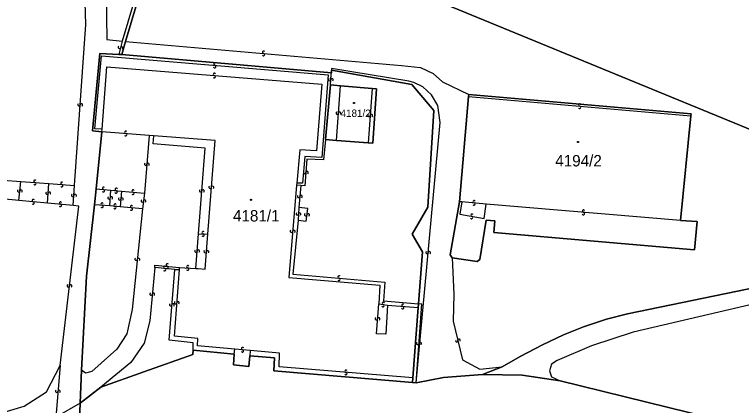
# Model space of a CAD drawing. Extents: x -598233 to -596890, y -1157848 to -1156431.
# Drawn here: x -597949 to -597840.5, y -1157368.6 to -1157310.3 of the extents above; entities that cross this region are included whole.
import ezdxf

# ---------------------------------------------------------------- set-up
doc = ezdxf.new("R2010")
doc.units = 0
for name, color, linetype in [('Level 1', 7, 'Continuous'), ('Level 13', 7, 'Continuous'), ('Level 3', 7, 'Continuous'), ('Level 4', 7, 'Continuous'), ('Level 5', 7, 'Continuous'), ('Level 60', 7, 'Continuous')]:
    doc.layers.add(name, color=color, linetype=linetype)

msp = doc.modelspace()

# ---------------------------------------------------------------- linework, layer by layer
at = {"layer": 'Level 1'}
for points in [[(-597926.42, -1157291.58), (-597927.24, -1157296.76), (-597932.44, -1157314.29)], [(-597926.42, -1157291.58), (-597776.35, -1157353.26)], [(-597932.44, -1157314.29), (-597933.01, -1157316.26)], [(-597933.44, -1157316.22), (-597936.28, -1157316.08), (-597937.35, -1157327.63), (-597935.96, -1157327.77)], [(-597933.01, -1157316.26), (-597933.44, -1157316.22)], [(-597933.01, -1157316.26), (-597901.71, -1157318.96)], [(-597901.71, -1157318.96), (-597901.72, -1157318.6)], [(-597901.72, -1157318.6), (-597889.72, -1157320.73), (-597886.43, -1157324.6), (-597887.34, -1157339.03), (-597889.68, -1157343.06), (-597888.12, -1157345.7), (-597888.73, -1157353.46)], [(-597902.62, -1157328.93), (-597901.87, -1157320.79)], [(-597901.87, -1157320.79), (-597900.35, -1157320.92)], [(-597900.35, -1157320.92), (-597895.63, -1157321.3)], [(-597895.63, -1157321.3), (-597894.97, -1157321.35), (-597895.55, -1157329.48), (-597896.22, -1157329.43)], [(-597881.24, -1157322.53), (-597882.61, -1157338.22)], [(-597881.21, -1157322.22), (-597881.24, -1157322.53)], [(-597848.07, -1157325.4), (-597848.04, -1157325.1), (-597881.21, -1157322.22)], [(-597849.61, -1157341.03), (-597848.07, -1157325.4)], [(-597935.96, -1157327.77), (-597936.83, -1157336.31)], [(-597900.97, -1157329.06), (-597902.62, -1157328.93)], [(-597896.22, -1157329.43), (-597900.97, -1157329.06)], [(-597936.83, -1157336.31), (-597937.1, -1157338.67)], [(-597937.1, -1157338.67), (-597938.28, -1157349.31), (-597939.03, -1157363.38)], [(-597882.61, -1157338.22), (-597883.98, -1157346.13), (-597883.7, -1157346.6)], [(-597883.7, -1157346.6), (-597879.97, -1157347.15), (-597879.57, -1157346.83), (-597878.64, -1157340.97), (-597877.33, -1157341.08), (-597877.47, -1157342.81), (-597847.51, -1157345.38), (-597847.14, -1157341.17), (-597849.61, -1157341.03)], [(-597876.22, -1157362.87), (-597873.55, -1157361.33), (-597870.19, -1157359.57), (-597867.07, -1157358.08), (-597864.1, -1157356.88), (-597860.64, -1157355.76), (-597857.5, -1157354.95), (-597837.95, -1157350.9), (-597832.96, -1157349.57), (-597830.88, -1157349.39), (-597828.79, -1157349.95), (-597797.85, -1157360.32)], [(-597888.79, -1157354.03), (-597889.58, -1157364.51)], [(-597888.73, -1157353.46), (-597888.79, -1157354.03)], [(-597922.35, -1157360.39), (-597922.39, -1157361.04), (-597929.7, -1157363.63), (-597936.15, -1157365.88)], [(-597916.21, -1157360.97), (-597922.35, -1157360.39)], [(-597913.9, -1157361.2), (-597914.06, -1157362.79), (-597916.32, -1157362.58), (-597916.21, -1157360.97)], [(-597889.62, -1157365.21), (-597910.29, -1157363.48), (-597910.19, -1157361.5), (-597913.9, -1157361.2)], [(-597876.22, -1157362.87), (-597879.17, -1157364)], [(-597939.03, -1157363.38), (-597939.23, -1157368.27)], [(-597889.58, -1157364.51), (-597889.62, -1157365.21)], [(-597889.05, -1157365.24), (-597885.01, -1157364.45), (-597879.17, -1157364)], [(-597867.55, -1157364.93), (-597873.23, -1157364.12), (-597879.17, -1157364)], [(-597808.11, -1157382.76), (-597838.2, -1157372.62), (-597845.13, -1157370.45), (-597867.55, -1157364.93)], [(-597936.15, -1157365.88), (-597939.23, -1157368.27)], [(-597889.62, -1157365.21), (-597889.05, -1157365.24)], [(-597939.23, -1157368.27), (-597939.33, -1157370.77)]]:
    msp.add_lwpolyline(points, dxfattribs=at)
at = {"layer": 'Level 13'}
for centre, start, end in [((-597933.37, -1157315.18), 112.7142, 345.3042), ((-597933.01, -1157315.28), 292.9287, 165.0267), ((-597911.82, -1157315.91), 32.379, 264.477), ((-597911.86, -1157316.27), 212.1645, 84.7545), ((-597919.1, -1157317.68), 32.5601, 264.6581), ((-597919.14, -1157318.04), 212.3456, 84.9356), ((-597919.18, -1157319.21), 32.7378, 264.8357), ((-597919.22, -1157319.57), 212.5233, 85.1133), ((-597901.98, -1157319.99), 122.2445, 354.3425), ((-597901.62, -1157320.03), 302.0301, 174.6201), ((-597939.39, -1157323.76), 123.3973, 355.4953), ((-597939.03, -1157323.78), 303.1828, 175.7728), ((-597864.64, -1157323.79), 32.4276, 264.5256), ((-597900.84, -1157324.97), 123.0171, 355.1151), ((-597900.48, -1157325), 302.8026, 175.3926), ((-597864.68, -1157324.15), 212.2131, 84.8031), ((-597896.11, -1157325.35), 123.0076, 355.5976), ((-597895.75, -1157325.38), 303.222, 175.32), ((-597932.41, -1157327.86), 32.7037, 265.2937), ((-597932.45, -1157328.22), 212.9182, 85.0162), ((-597929.44, -1157332.62), 122.3891, 354.9791), ((-597929.08, -1157332.66), 302.6036, 174.7016), ((-597905.71, -1157333.86), 122.8584, 355.4484), ((-597905.35, -1157333.89), 303.0729, 175.1709), ((-597945.96, -1157335.16), 33.2774, 265.3754), ((-597945.98, -1157335.52), 213.0629, 85.6529), ((-597941.94, -1157335.46), 33.0427, 265.1407), ((-597941.97, -1157335.82), 212.8282, 85.4182), ((-597948.39, -1157336.6), 121.5828, 353.6808), ((-597948.03, -1157336.64), 301.3684, 173.9584), ((-597944.16, -1157336.93), 123.0641, 355.1621), ((-597943.8, -1157336.96), 302.8496, 175.4396), ((-597935.72, -1157336.22), 32.6741, 264.7721), ((-597935.76, -1157336.58), 212.4596, 85.0496), ((-597933.86, -1157336.75), 211.412, 84.002), ((-597933.82, -1157336.39), 31.6265, 263.7245), ((-597931.32, -1157336.62), 32.3742, 264.4722), ((-597931.36, -1157336.98), 212.1597, 84.7497), ((-597921.24, -1157336.58), 122.8951, 354.9931), ((-597920.88, -1157336.62), 302.6807, 175.2707), ((-597919.82, -1157336.04), 122.9145, 355.0125), ((-597919.46, -1157336.08), 302.7, 175.29), ((-597946.2, -1157338.05), 32.3279, 264.9179), ((-597940.32, -1157337.26), 123.5459, 355.6439), ((-597939.96, -1157337.28), 303.3315, 175.9215), ((-597934.9, -1157337.65), 123.4612, 355.5592), ((-597934.54, -1157337.67), 303.2467, 175.8367), ((-597933.32, -1157337.8), 122.5162, 355.1062), ((-597932.96, -1157337.84), 302.7307, 174.8287), ((-597906.61, -1157337.42), 122.6669, 355.2569), ((-597906.25, -1157337.46), 302.8814, 174.9794), ((-597946.24, -1157338.41), 212.5423, 84.6403), ((-597942.18, -1157338.77), 212.0307, 84.1287), ((-597942.14, -1157338.41), 31.8163, 264.4063), ((-597935.94, -1157338.57), 33.1789, 265.7689), ((-597935.96, -1157338.93), 213.3934, 85.4913), ((-597934.04, -1157339.09), 211.5167, 83.6147), ((-597934, -1157338.73), 31.3023, 263.8923), ((-597931.54, -1157338.96), 31.8713, 264.4613), ((-597929.94, -1157338.1), 120.6041, 353.1941), ((-597929.58, -1157338.14), 300.8186, 172.9166), ((-597880.41, -1157338.22), 32.3169, 264.9069), ((-597880.45, -1157338.58), 212.5314, 84.6294), ((-597931.58, -1157339.32), 212.0858, 84.1838), ((-597906.81, -1157340.03), 122.9219, 355.5119), ((-597906.45, -1157340.06), 303.1363, 175.2343), ((-597905.54, -1157340.15), 120.9311, 353.0291), ((-597905.18, -1157340.19), 300.7167, 173.3067), ((-597880.73, -1157340.22), 27.8336, 259.9316), ((-597864.08, -1157339.62), 32.2883, 264.8783), ((-597864.12, -1157339.98), 212.5028, 84.6008), ((-597880.79, -1157340.58), 207.6192, 80.2092), ((-597920.86, -1157342.84), 34.8832, 266.9812), ((-597920.88, -1157343.2), 214.6687, 87.2587), ((-597907.68, -1157342.61), 122.3809, 354.9709), ((-597907.32, -1157342.65), 302.5953, 174.6933), ((-597921.93, -1157345.58), 123.3028, 355.4008), ((-597921.57, -1157345.6), 303.0883, 175.6783), ((-597920.56, -1157345.66), 123.1323, 355.2303), ((-597920.2, -1157345.69), 302.9179, 175.5079), ((-597887.44, -1157345.8), 122.0905, 354.1885), ((-597887.08, -1157345.84), 301.8761, 174.4661), ((-597930.86, -1157346.79), 121.191, 353.781), ((-597930.5, -1157346.83), 301.4054, 173.5034), ((-597926.21, -1157347.66), 31.8954, 263.9934), ((-597926.62, -1157348.37), 211.6241, 83.7221), ((-597926.58, -1157348.01), 31.4096, 263.9996), ((-597926.25, -1157348.02), 211.6809, 84.2709), ((-597923.15, -1157347.92), 33.4355, 265.5335), ((-597923.17, -1157348.28), 213.2211, 85.8111), ((-597900.56, -1157349.45), 32.4606, 264.5586), ((-597900.6, -1157349.81), 212.2462, 84.8362), ((-597941, -1157350.75), 120.6657, 352.7637), ((-597940.64, -1157350.79), 300.4512, 173.0412), ((-597928.64, -1157352), 121.9119, 354.5019), ((-597928.28, -1157352.04), 302.1263, 174.2243), ((-597925.7, -1157353.6), 122.9283, 355.0263), ((-597925.34, -1157353.64), 302.7139, 175.3039), ((-597924.96, -1157353.29), 123.1682, 355.2662), ((-597924.6, -1157353.32), 302.9538, 175.5438), ((-597894.02, -1157353.74), 208.1857, 80.7757), ((-597893.96, -1157353.38), 28.4001, 260.4981), ((-597891.04, -1157353.67), 32.829, 264.927), ((-597891.08, -1157354.03), 212.6145, 85.2045), ((-597895.01, -1157355.68), 122.7785, 354.8765), ((-597894.65, -1157355.72), 302.564, 175.154), ((-597888.82, -1157359.37), 123.3739, 355.4719), ((-597888.46, -1157359.39), 303.1595, 175.7495), ((-597883.02, -1157358.98), 140.8447, 13.4347), ((-597882.66, -1157358.9), 321.0592, 193.1572), ((-597914.96, -1157360.14), 31.9639, 264.5539), ((-597915, -1157360.5), 212.1783, 84.2763), ((-597899.53, -1157363.52), 32.4873, 265.0773), ((-597899.57, -1157363.88), 212.7018, 84.7998), ((-597942.71, -1157366.51), 122.4929, 355.0829), ((-597942.35, -1157366.55), 302.7074, 174.8054)]:
    msp.add_arc(centre, 0.184, start, end, dxfattribs=at)
at = {"layer": 'Level 3'}
for points in [[(-598014.85, -1157228.24), (-598001.64, -1157219.45), (-597955.62, -1157203.08), (-597952.32, -1157204.39), (-597942.13, -1157229.93), (-597940.81, -1157233.73), (-597970.4, -1157231.69), (-597976.66, -1157264.71), (-597955.99, -1157268.05), (-597943.77, -1157269.07), (-597927.36, -1157274.25), (-597926.1, -1157281.05), (-597926.35, -1157288.2), (-597927.71, -1157296.69), (-597932.93, -1157314.24)], [(-597940.04, -1157335.78), (-597938.37, -1157311.75), (-597938.7, -1157300.13)], [(-597935.44, -1157300.67), (-597935.22, -1157314.03), (-597932.93, -1157314.24)], [(-597932.93, -1157314.24), (-597933.44, -1157316.22)], [(-597932.44, -1157314.29), (-597891.24, -1157317.89), (-597888.43, -1157318.18), (-597886.51, -1157319.1), (-597885.14, -1157320.32), (-597881.21, -1157322.22)], [(-597935.93, -1157327.4), (-597937.03, -1157327.36), (-597936.04, -1157316.43), (-597902.19, -1157319.28), (-597903.17, -1157331.62), (-597905.66, -1157331.47), (-597906.04, -1157335.47), (-597906.87, -1157335.44)], [(-597935.93, -1157327.4), (-597935.23, -1157318.09), (-597903.16, -1157320.69), (-597903.94, -1157330.62), (-597906.44, -1157330.49), (-597906.87, -1157335.44)], [(-597889.05, -1157365.24), (-597885.46, -1157326.41), (-597885.83, -1157323.88), (-597886.77, -1157322.26), (-597888.06, -1157321.07), (-597889.41, -1157320.42), (-597890.17, -1157320.21), (-597901.72, -1157318.33), (-597901.72, -1157318.6)], [(-597901.87, -1157320.79), (-597901.73, -1157319.23), (-597901.71, -1157318.96)], [(-597900.97, -1157329.06), (-597900.35, -1157320.92)], [(-597895.63, -1157321.3), (-597896.22, -1157329.43)], [(-597881.24, -1157322.53), (-597848.07, -1157325.4)], [(-597935.96, -1157327.77), (-597935.93, -1157327.4)], [(-597928.9, -1157328.32), (-597935.96, -1157327.77)], [(-597928.9, -1157328.32), (-597929.62, -1157336.95)], [(-597928.22, -1157328.36), (-597928.9, -1157328.32)], [(-597921.56, -1157342.99), (-597920.56, -1157330.22), (-597928.34, -1157329.56), (-597928.22, -1157328.36)], [(-597920.18, -1157343.05), (-597919.09, -1157329.07), (-597928.22, -1157328.36)], [(-597902.62, -1157328.93), (-597902.9, -1157331.95), (-597905.38, -1157331.87), (-597905.68, -1157335.86), (-597906.3, -1157335.79)], [(-597950.69, -1157335), (-597948.06, -1157335.19)], [(-597948.35, -1157338.05), (-597948.06, -1157335.19)], [(-597948.06, -1157335.19), (-597943.87, -1157335.49)], [(-597944.09, -1157338.41), (-597943.87, -1157335.49)], [(-597943.87, -1157335.49), (-597940.04, -1157335.78)], [(-597906.92, -1157335.75), (-597908.07, -1157349.51), (-597894.47, -1157350.65), (-597894.65, -1157353.46)], [(-597906.87, -1157335.44), (-597906.92, -1157335.75)], [(-597906.3, -1157335.79), (-597906.92, -1157335.75)], [(-597940.24, -1157338.77), (-597940.04, -1157335.78)], [(-597936.83, -1157336.31), (-597934.64, -1157336.49)], [(-597934.8, -1157338.83), (-597934.64, -1157336.49)], [(-597934.64, -1157336.49), (-597933.05, -1157336.65)], [(-597933.05, -1157336.65), (-597933.24, -1157338.99)], [(-597933.05, -1157336.65), (-597929.62, -1157336.95)], [(-597906.3, -1157335.79), (-597906.56, -1157339.1)], [(-597948.35, -1157338.05), (-597950.93, -1157337.81)], [(-597929.62, -1157336.95), (-597929.89, -1157339.3)], [(-597944.09, -1157338.41), (-597948.35, -1157338.05)], [(-597940.24, -1157338.77), (-597944.09, -1157338.41)], [(-597942.22, -1157362.67), (-597939.42, -1157338.86), (-597940.24, -1157338.77)], [(-597934.8, -1157338.83), (-597937.1, -1157338.67)], [(-597933.24, -1157338.99), (-597934.8, -1157338.83)], [(-597929.89, -1157339.3), (-597933.24, -1157338.99)], [(-597882.26, -1157338.25), (-597882.61, -1157338.22)], [(-597882.26, -1157338.25), (-597882.57, -1157340.1), (-597878.94, -1157340.71), (-597878.6, -1157338.56)], [(-597878.6, -1157338.56), (-597882.26, -1157338.25)], [(-597849.61, -1157341.03), (-597878.6, -1157338.56)], [(-597929.89, -1157339.3), (-597931.46, -1157354.32), (-597932.23, -1157357.95), (-597933.72, -1157360.21), (-597937.49, -1157363.56), (-597938.44, -1157363.79), (-597939.03, -1157363.38)], [(-597906.56, -1157339.1), (-597906.7, -1157340.99)], [(-597906.7, -1157340.99), (-597905.46, -1157341.1), (-597905.25, -1157339.24), (-597906.56, -1157339.1)], [(-597906.7, -1157340.99), (-597907.45, -1157349.04), (-597893.72, -1157350.22), (-597893.93, -1157353.01), (-597888.73, -1157353.46)], [(-597921.93, -1157348.19), (-597921.56, -1157342.99)], [(-597921.93, -1157348.19), (-597921.58, -1157348.2), (-597920.57, -1157348.31), (-597920.18, -1157343.05)], [(-597921.56, -1157342.99), (-597920.18, -1157343.05)], [(-597883.7, -1157346.6), (-597883.44, -1157352.03), (-597883.55, -1157356.04), (-597882.14, -1157361.83), (-597879.58, -1157363.22), (-597876.22, -1157362.87)], [(-597928.09, -1157348.04), (-597928.05, -1157347.67), (-597924.4, -1157348.02)], [(-597928.09, -1157348.04), (-597928.82, -1157355.99), (-597929.66, -1157359.32), (-597931.66, -1157362.22), (-597936.15, -1157365.88)], [(-597925.11, -1157348.34), (-597928.09, -1157348.04)], [(-597922.35, -1157360.39), (-597922.33, -1157359.26), (-597925.93, -1157358.89), (-597925.11, -1157348.34)], [(-597916.13, -1157360.22), (-597921.68, -1157359.73), (-597921.67, -1157358.63), (-597925.14, -1157358.27), (-597924.41, -1157348.34)], [(-597925.11, -1157348.34), (-597924.41, -1157348.34)], [(-597924.41, -1157348.34), (-597924.4, -1157348.02)], [(-597924.4, -1157348.02), (-597921.93, -1157348.19)], [(-597714.3, -1157398.55), (-597713.34, -1157395.67), (-597713.73, -1157393.79), (-597715.23, -1157392.61), (-597830.97, -1157353.19), (-597833.29, -1157352.62), (-597835.57, -1157352.76), (-597856.68, -1157357.71), (-597862.88, -1157359.71), (-597868.02, -1157361.9), (-597868.88, -1157362.47), (-597869.18, -1157363.46), (-597868.86, -1157364.34), (-597867.55, -1157364.93)], [(-597893.32, -1157353.67), (-597893.61, -1157357.98), (-597895.01, -1157357.94), (-597894.65, -1157353.46)], [(-597894.65, -1157353.46), (-597893.32, -1157353.67)], [(-597893.32, -1157353.67), (-597888.79, -1157354.03)], [(-597889.05, -1157365.24), (-597888.23, -1157353.51), (-597888.73, -1157353.46)], [(-597916.21, -1157360.97), (-597916.13, -1157360.22)], [(-597913.82, -1157360.43), (-597916.13, -1157360.22)], [(-597913.82, -1157360.43), (-597913.9, -1157361.2)], [(-597889.58, -1157364.51), (-597909.53, -1157362.88), (-597909.44, -1157360.8), (-597913.82, -1157360.43)], [(-597974.97, -1157360.87), (-597971.57, -1157363.36), (-597968.81, -1157365.34), (-597965.91, -1157366.85), (-597962.86, -1157368.31), (-597959.84, -1157369.31), (-597957.89, -1157369.78), (-597952.62, -1157370.21), (-597947.58, -1157368.72), (-597944.22, -1157366.58), (-597942.22, -1157362.67)], [(-597942.22, -1157362.67), (-597942.85, -1157370.39)], [(-597939.23, -1157368.27), (-597942.85, -1157370.39)]]:
    msp.add_lwpolyline(points, dxfattribs=at)
at = {"layer": 'Level 5'}
for centre, radius in [((-597898.35, -1157323.48), 0.09), ((-597898.35, -1157323.48), 0.0521), ((-597864.92, -1157329.31), 0.09), ((-597864.92, -1157329.31), 0.0521), ((-597913.71, -1157337.93), 0.09), ((-597913.71, -1157337.93), 0.0521)]:
    msp.add_circle(centre, radius, dxfattribs=at)
at = {"layer": 'Level 60'}
for points in [[(-597925.52, -1157281.09), (-597927.09, -1157273.98), (-597877.78, -1157283.48), (-597837.79, -1157293.58), (-597809.77, -1157302.98), (-597780.3, -1157316.91), (-597775.85, -1157319.11), (-597749.01, -1157332.97), (-597746.79, -1157334.23), (-597692.89, -1157366.17), (-597699.85, -1157384.95), (-597752.67, -1157363.06), (-597750.67, -1157357.07), (-597769.38, -1157351.46), (-597770.76, -1157355.54), (-597776.35, -1157353.26), (-597926.42, -1157291.58), (-597925.85, -1157288.28)], [(-597933.44, -1157316.22), (-597933.01, -1157316.26), (-597901.71, -1157318.96), (-597901.72, -1157318.6), (-597889.72, -1157320.73), (-597886.43, -1157324.6), (-597887.34, -1157339.03), (-597889.68, -1157343.06), (-597888.12, -1157345.7), (-597888.73, -1157353.46), (-597888.79, -1157354.03), (-597889.58, -1157364.51), (-597889.62, -1157365.21), (-597910.29, -1157363.48), (-597910.19, -1157361.5), (-597913.9, -1157361.2), (-597914.06, -1157362.79), (-597916.32, -1157362.58), (-597916.21, -1157360.97), (-597922.35, -1157360.39), (-597922.39, -1157361.04), (-597929.7, -1157363.63), (-597936.15, -1157365.88), (-597939.23, -1157368.27), (-597939.03, -1157363.38), (-597938.28, -1157349.31), (-597937.1, -1157338.67), (-597936.83, -1157336.31), (-597935.96, -1157327.77), (-597937.35, -1157327.63), (-597936.28, -1157316.08)], [(-597901.87, -1157320.79), (-597902.62, -1157328.93), (-597900.97, -1157329.06), (-597896.22, -1157329.43), (-597895.55, -1157329.48), (-597894.97, -1157321.35), (-597895.63, -1157321.3), (-597900.35, -1157320.92)], [(-597902.62, -1157328.93), (-597901.87, -1157320.79), (-597900.35, -1157320.92), (-597895.63, -1157321.3), (-597894.97, -1157321.35), (-597895.55, -1157329.48), (-597896.22, -1157329.43), (-597900.97, -1157329.06)], [(-597883.98, -1157346.13), (-597882.61, -1157338.22), (-597881.24, -1157322.53), (-597881.21, -1157322.22), (-597848.04, -1157325.1), (-597848.07, -1157325.4), (-597849.61, -1157341.03), (-597847.14, -1157341.17), (-597847.51, -1157345.38), (-597877.47, -1157342.81), (-597877.33, -1157341.08), (-597878.64, -1157340.97), (-597879.57, -1157346.83), (-597879.97, -1157347.15), (-597883.7, -1157346.6)], [(-597882.61, -1157338.22), (-597883.98, -1157346.13), (-597883.7, -1157346.6), (-597879.97, -1157347.15), (-597879.57, -1157346.83), (-597878.64, -1157340.97), (-597877.33, -1157341.08), (-597877.47, -1157342.81), (-597847.51, -1157345.38), (-597847.14, -1157341.17), (-597849.61, -1157341.03), (-597848.07, -1157325.4), (-597848.04, -1157325.1), (-597881.21, -1157322.22), (-597881.24, -1157322.53)]]:
    msp.add_lwpolyline(points, close=True, dxfattribs=at)
for points in [[(-597926.42, -1157291.58), (-597776.35, -1157353.26)], [(-597927.24, -1157296.76), (-597932.44, -1157314.29), (-597933.01, -1157316.26), (-597933.44, -1157316.22), (-597936.28, -1157316.08), (-597937.35, -1157327.63), (-597935.96, -1157327.77), (-597936.83, -1157336.31), (-597937.1, -1157338.67), (-597938.28, -1157349.31), (-597939.03, -1157363.38), (-597939.23, -1157368.27), (-597939.33, -1157370.77), (-597939.59, -1157375.22), (-597942.18, -1157397.69), (-597945.17, -1157397.28), (-597945.91, -1157397.19), (-597968.01, -1157418.4), (-598011.95, -1157377.66), (-598057.4, -1157421.54)], [(-597837.95, -1157350.9), (-597857.5, -1157354.95), (-597860.64, -1157355.76), (-597864.1, -1157356.88), (-597867.07, -1157358.08), (-597870.19, -1157359.57), (-597873.55, -1157361.33), (-597876.22, -1157362.87), (-597879.17, -1157364), (-597885.01, -1157364.45), (-597889.05, -1157365.24), (-597889.62, -1157365.21), (-597889.58, -1157364.51), (-597888.79, -1157354.03), (-597888.73, -1157353.46), (-597888.12, -1157345.7), (-597889.68, -1157343.06), (-597887.34, -1157339.03), (-597886.43, -1157324.6), (-597889.72, -1157320.73), (-597901.72, -1157318.6), (-597901.71, -1157318.96), (-597933.01, -1157316.26), (-597932.44, -1157314.29), (-597927.24, -1157296.76)], [(-597838.2, -1157372.62), (-597845.13, -1157370.45), (-597867.55, -1157364.93), (-597873.23, -1157364.12), (-597879.17, -1157364), (-597876.22, -1157362.87), (-597873.55, -1157361.33), (-597870.19, -1157359.57), (-597867.07, -1157358.08), (-597864.1, -1157356.88), (-597860.64, -1157355.76), (-597857.5, -1157354.95), (-597837.95, -1157350.9)], [(-597939.33, -1157370.77), (-597939.23, -1157368.27), (-597936.15, -1157365.88), (-597929.7, -1157363.63), (-597922.39, -1157361.04), (-597922.35, -1157360.39), (-597916.21, -1157360.97), (-597916.32, -1157362.58), (-597914.06, -1157362.79), (-597913.9, -1157361.2), (-597910.19, -1157361.5), (-597910.29, -1157363.48), (-597889.62, -1157365.21), (-597889.05, -1157365.24), (-597885.01, -1157364.45), (-597879.17, -1157364), (-597873.23, -1157364.12), (-597867.55, -1157364.93), (-597845.13, -1157370.45)]]:
    msp.add_lwpolyline(points, dxfattribs=at)

# ---------------------------------------------------------------- texts
at = {"layer": 'Level 4'}
for s, height, p in [('4181/2', 1.1, (-597900.35, -1157325.56)), ('4194/2', 1.7, (-597868.31, -1157332.95)), ('4181/1', 1.7, (-597916.41, -1157341.17))]:
    msp.add_text(s, height=height, dxfattribs=at).set_placement(p)

doc.saveas('drawing.dxf')
